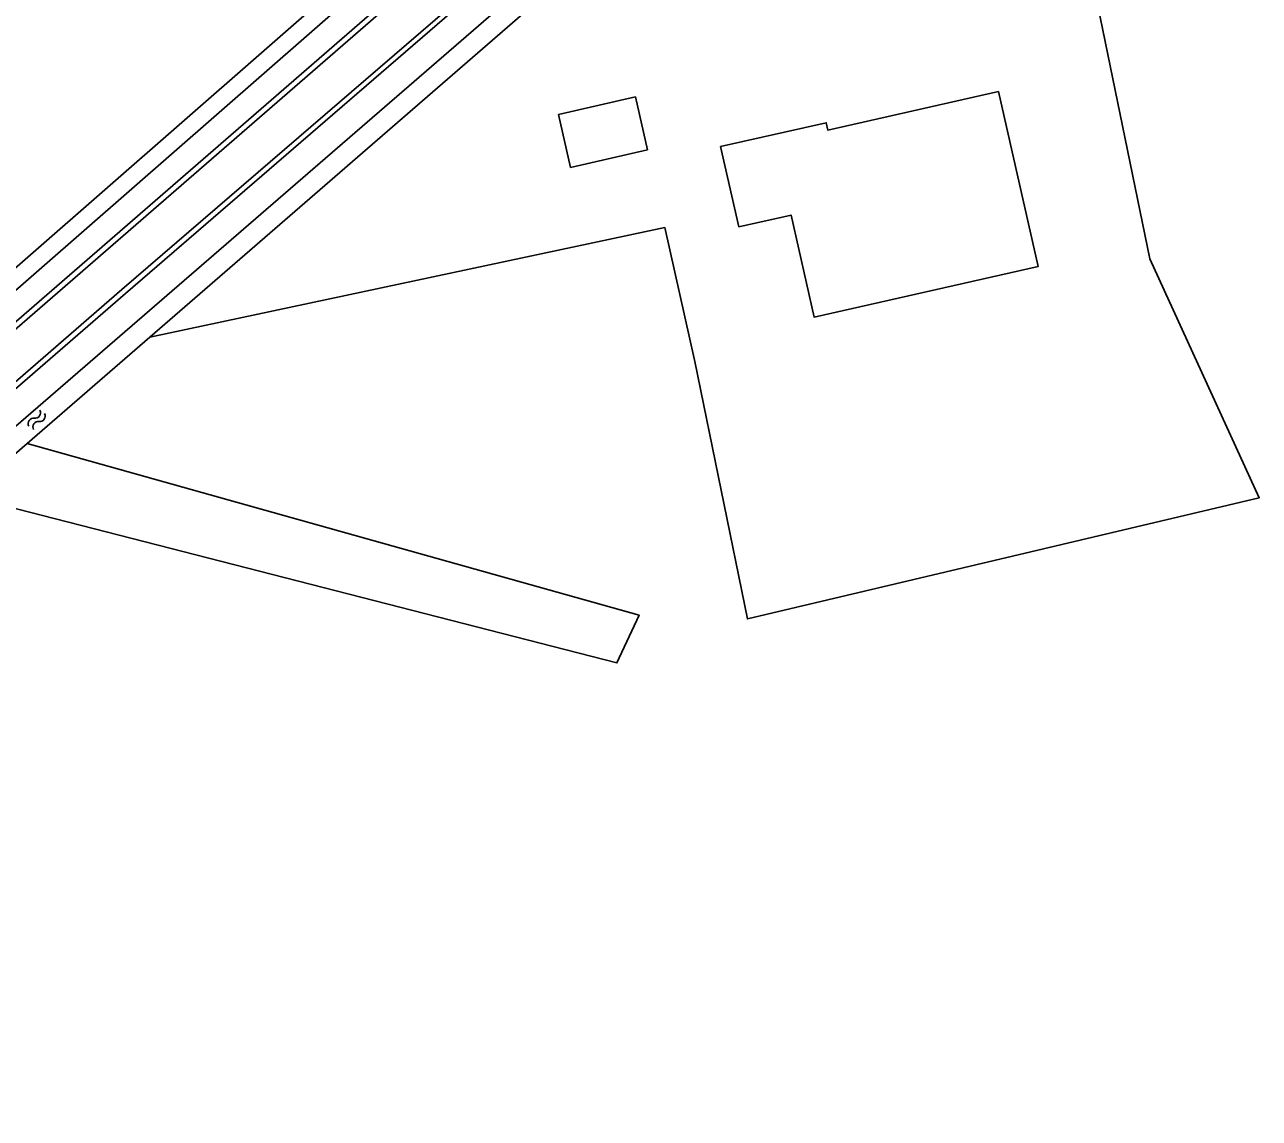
# Model space of a CAD drawing. Extents: x 134297 to 137000, y 403500 to 406000.
# Drawn here: x 136271.5 to 136367.3, y 405083.9 to 405168.7 of the extents above; entities that cross this region are included whole.
import ezdxf

# ---------------------------------------------------------------- set-up
doc = ezdxf.new("R2010")
doc.units = 0
for name, color, linetype in [('gg-afsc-draadraster', 7, 'Continuous'), ('gg-afsc-lijn draadraster', 7, 'Continuous'), ('gg-bbg-bijgebouw', 7, 'Continuous'), ('gg-knt-bronhoudergrens', 7, 'Continuous'), ('gg-knt-verharding', 7, 'Continuous'), ('gg-kntw-bovenkant insteek waterloop', 7, 'Continuous'), ('gt-symb-watersymbool', 7, 'Continuous')]:
    doc.layers.add(name, color=color, linetype=linetype)

# ---------------------------------------------------------------- blocks, each defined once
blk = doc.blocks.new('gt0-WA')
at = {"layer": 'gt-symb-watersymbool'}
for centre, start, end in [((-0.323, 0.022), 28.07249, 151.92751), ((0.427, 0.422), 208.07248, 331.92751), ((-0.323, -0.428), 28.07249, 151.92751), ((0.427, -0.028), 208.07248, 331.92751)]:
    blk.add_arc(centre, 0.425, start, end, dxfattribs=at)

msp = doc.modelspace()

# ---------------------------------------------------------------- linework, layer by layer
at = {"layer": 'gg-afsc-draadraster'}
for p, q in [((136281.234, 405144.491), (136321.175, 405152.983)), ((136321.175, 405152.983), (136323.5, 405142.595))]:
    msp.add_line(p, q, dxfattribs=at)
for points in [[(136358.781, 405150.557), (136353.985, 405173.962), (136348.016, 405199.405)], [(136358.781, 405150.557), (136367.268, 405132.043), (136327.581, 405122.65), (136323.5, 405142.595)]]:
    msp.add_lwpolyline(points, dxfattribs=at)
at = {"layer": 'gg-afsc-lijn draadraster'}
for p, q in [((136281.234, 405144.491), (136321.175, 405152.983)), ((136321.175, 405152.983), (136323.5, 405142.595))]:
    msp.add_line(p, q, dxfattribs=at)
for points in [[(136358.781, 405150.557), (136353.985, 405173.962), (136348.016, 405199.405)], [(136358.781, 405150.557), (136367.268, 405132.043), (136327.581, 405122.65), (136323.5, 405142.595)]]:
    msp.add_lwpolyline(points, dxfattribs=at)
at = {"layer": 'gg-bbg-bijgebouw'}
for points in [[(136319.827, 405159.005), (136318.895, 405163.113), (136312.936, 405161.758)], [(136326.914, 405153.037), (136330.964, 405153.949), (136332.744, 405146.045), (136350.113, 405149.958), (136347.046, 405163.521), (136333.823, 405160.531), (136333.691, 405161.116), (136325.502, 405159.268), (136326.914, 405153.037)], [(136312.936, 405161.758), (136313.869, 405157.653), (136319.827, 405159.005)]]:
    msp.add_lwpolyline(points, dxfattribs=at)
at = {"layer": 'gg-knt-bronhoudergrens'}
msp.add_lwpolyline([(136266.954, 405132.202), (136317.459, 405119.238), (136319.179, 405122.942), (136271.73, 405136.252)], dxfattribs=at)
at = {"layer": 'gg-knt-verharding'}
for points in [[(136315.883, 405184.773), (136260.134, 405136.414), (136216.791, 405098.391), (136189.844, 405074.856), (136173.442, 405060.469), (136146.257, 405036.513), (136141.598, 405032.441)], [(136315.914, 405184.285), (136311.268, 405180.229), (136260.356, 405136.044), (136217.058, 405098.076), (136190.121, 405074.571), (136173.709, 405060.177)], [(136144.4, 405029.711), (136148.881, 405033.618), (136176.008, 405057.564), (136192.38, 405071.919), (136219.13, 405095.258), (136262.575, 405133.359), (136279.351, 405147.865), (136318.444, 405181.607)], [(136318.009, 405181.728), (136279.078, 405148.182), (136262.33, 405133.674), (136218.889, 405095.617), (136192.128, 405072.258), (136175.759, 405057.871)]]:
    msp.add_lwpolyline(points, dxfattribs=at)
at = {"layer": 'gg-kntw-bovenkant insteek waterloop'}
for p, q in [((136140.139, 405033.861), (136314.806, 405186.551)), ((136281.234, 405144.491), (136316.241, 405174.837)), ((136271.73, 405136.252), (136281.234, 405144.491)), ((136271.73, 405136.252), (136268.932, 405133.827))]:
    msp.add_line(p, q, dxfattribs=at)
for points in [[(136314.002, 405187.624), (136139.165, 405034.785), (136135.436, 405031.583)], [(136268.932, 405133.827), (136267.964, 405135.101), (136319.954, 405180.104)]]:
    msp.add_lwpolyline(points, dxfattribs=at)

# ---------------------------------------------------------------- block references
at = {"layer": 'gt-symb-watersymbool', "rotation": 54.97512672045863}
msp.add_blockref('gt0-WA', (136272.439, 405138.038), dxfattribs=at)

doc.saveas('drawing.dxf')
